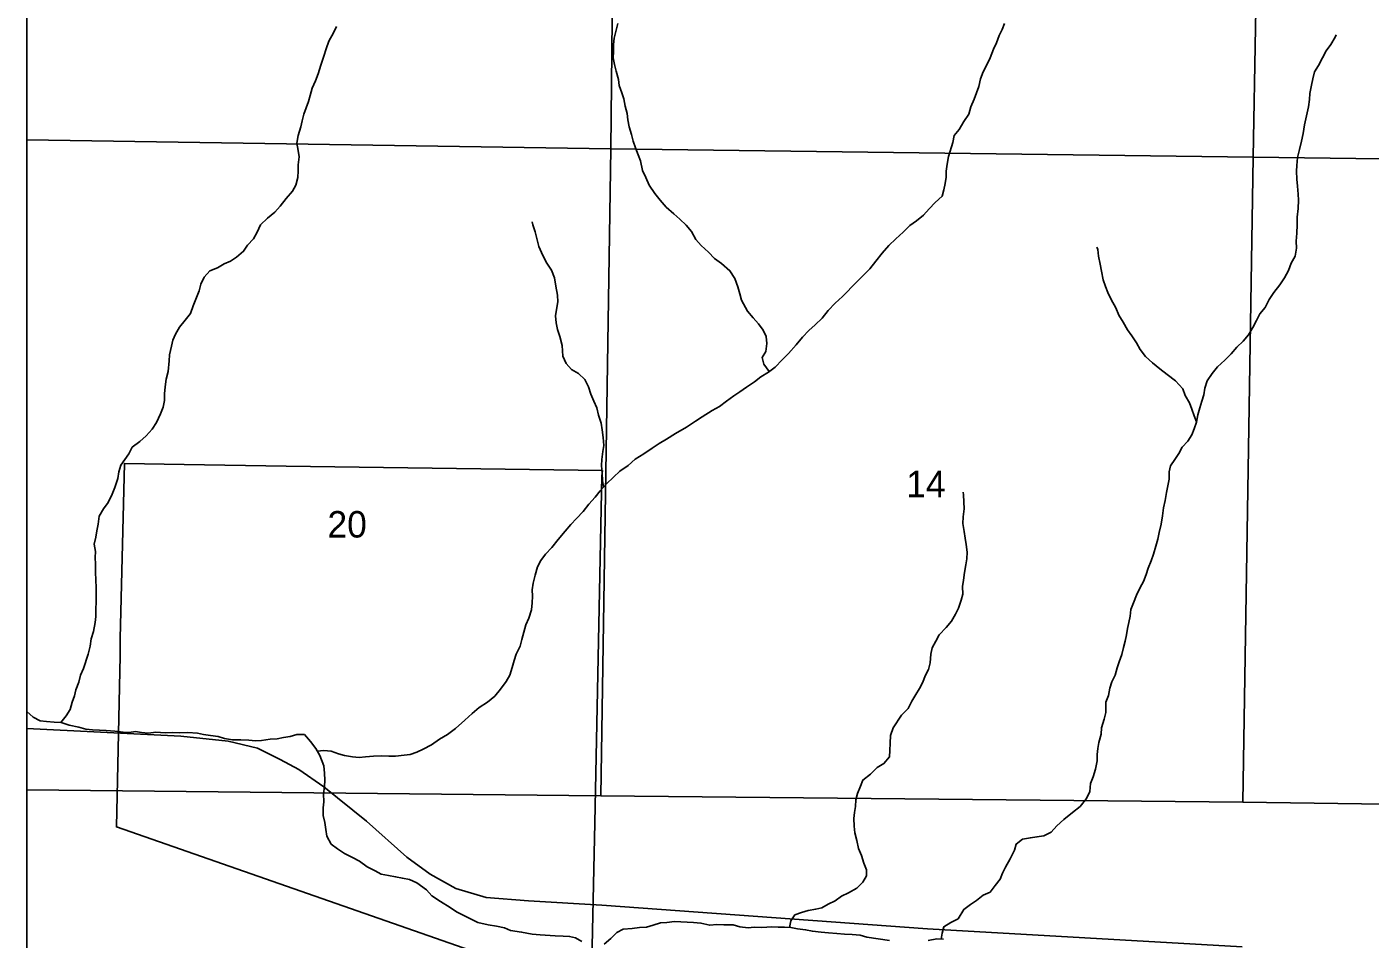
# Model space of a CAD drawing. Extents: x -10 to 158, y 8 to 33.
# Drawn here: x 37.524 to 39.647, y 16.521 to 17.962 of the extents above; entities that cross this region are included whole.
import ezdxf

# ---------------------------------------------------------------- set-up
doc = ezdxf.new("R2010")
doc.units = 0
for name, color, linetype in [('GM_X_Corporation', 7, 'Continuous'), ('GM_X_Minor_River', 7, 'Continuous'), ('GM_X_Rail_Line', 7, 'Continuous'), ('GM_X_Section_Text', 7, 'Continuous')]:
    doc.layers.add(name, color=color, linetype=linetype)

msp = doc.modelspace()

# ---------------------------------------------------------------- linework, layer by layer
at = {"layer": 'GM_X_Corporation'}
for points in [[(37.524, 21.9552), (37.524, 15.7497), (37.7567, 15.7457), (37.7829, 15.7482), (38.4011, 15.7354), (38.4372, 15.735), (38.8933, 15.7292), (39.819, 15.7134), (40.6217, 15.6958), (40.9385, 15.6945), (41.0034, 15.692), (41.0879, 15.6892), (41.1505, 15.6889), (41.3714, 15.6858), (41.4556, 15.685), (41.4573, 15.7877), (41.458, 15.832), (41.4581, 15.8355), (41.4842, 16.8508), (41.4916, 17.5539), (41.5025, 18.3092), (41.5125, 19.0268), (41.5184, 19.3523)], [(37.524, 19.8122), (37.524, 15.7497), (37.7567, 15.7457), (37.7829, 15.7482), (38.4011, 15.7354), (38.4372, 15.735), (38.8933, 15.7292), (39.819, 15.7134), (40.6217, 15.6958), (40.9385, 15.6945), (41.0034, 15.692), (41.0879, 15.6892), (41.1505, 15.6889), (41.3714, 15.6858), (41.4556, 15.685), (41.4573, 15.7877), (41.458, 15.832), (41.4581, 15.8355), (41.4842, 16.8508), (41.4916, 17.5539), (41.5025, 18.3092), (41.5125, 19.0268), (41.5184, 19.3523)]]:
    msp.add_lwpolyline(points, dxfattribs=at)
for points in [[(37.524, 18.8044), (37.524, 17.7838), (38.4469, 17.7694), (38.4573, 18.7935)], [(38.4573, 18.7935), (39.4803, 18.7786), (39.4619, 17.7563), (38.4469, 17.7694)], [(39.4803, 18.7786), (40.494, 18.7574), (40.4751, 17.7434), (39.4619, 17.7563)], [(37.524, 17.7838), (37.524, 16.7566), (38.4311, 16.7468), (38.4469, 17.7694)], [(39.4619, 17.7563), (39.4458, 16.737), (38.4311, 16.7468), (38.4469, 17.7694)], [(40.4751, 17.7434), (40.4589, 16.7227), (39.4458, 16.737), (39.4619, 17.7563)], [(38.4159, 16.4361), (37.6654, 16.6978), (37.6714, 16.9684), (37.6712, 16.9959), (37.6781, 17.2723), (37.7726, 17.2708), (37.9336, 17.2682), (38.4336, 17.261), (38.4324, 17.2525), (38.4216, 16.7043)]]:
    msp.add_lwpolyline(points, close=True, dxfattribs=at)
at = {"layer": 'GM_X_Minor_River'}
for points in [[(37.5775, 16.863), (37.5861, 16.8733), (37.5925, 16.8832), (37.5954, 16.895), (37.5994, 16.9053), (37.6016, 16.9148), (37.606, 16.9266), (37.6086, 16.9377), (37.6134, 16.948), (37.6207, 16.9708), (37.624, 16.9834), (37.6258, 16.9952), (37.6295, 17.0066), (37.632, 17.0211), (37.633, 17.0306), (37.6329, 17.0427), (37.6335, 17.0533), (37.6334, 17.0651), (37.6337, 17.075), (37.6332, 17.089), (37.6323, 17.0992), (37.6322, 17.1129), (37.6317, 17.1235), (37.6324, 17.1334), (37.6304, 17.1447), (37.6329, 17.1557), (37.6347, 17.1656), (37.6369, 17.1763), (37.6382, 17.1892), (37.6453, 17.2007), (37.6524, 17.2106), (37.6587, 17.2236), (37.6628, 17.2343), (37.6675, 17.2484), (37.6693, 17.259), (37.6726, 17.2697), (37.6853, 17.2873), (37.6905, 17.298), (37.7025, 17.3072), (37.7123, 17.3161), (37.722, 17.3265), (37.7287, 17.3372), (37.7354, 17.3505), (37.7394, 17.3612), (37.7416, 17.3719), (37.7415, 17.3821), (37.7425, 17.3935), (37.7443, 17.4053), (37.7472, 17.4178), (37.7489, 17.4345), (37.7496, 17.444), (37.7525, 17.4574), (37.7547, 17.4669), (37.7587, 17.4764), (37.7654, 17.4875), (37.774, 17.4986), (37.7826, 17.5093), (37.787, 17.5215), (37.7963, 17.5452), (37.7988, 17.5558), (37.8044, 17.5665), (37.813, 17.5765), (37.825, 17.5816), (37.836, 17.5878), (37.8457, 17.5921), (37.8555, 17.5983), (37.8664, 17.6075), (37.8724, 17.6171), (37.8821, 17.6271), (37.8881, 17.6378), (37.8932, 17.6496), (37.9041, 17.66), (37.9161, 17.6692), (37.9243, 17.6788), (37.9337, 17.6911), (37.9438, 17.7026), (37.949, 17.7121), (37.9523, 17.7243), (37.9529, 17.7346), (37.9528, 17.7444), (37.9542, 17.757), (37.9526, 17.7668), (37.9506, 17.7785), (37.9528, 17.7903), (37.9568, 17.804), (37.9593, 17.8135), (37.9619, 17.8242), (37.9656, 17.8341), (37.9692, 17.8444), (37.9718, 17.8539), (37.9751, 17.8653), (37.9799, 17.8771), (37.9843, 17.8878), (37.9884, 17.9015), (37.9935, 17.916), (37.9968, 17.9274), (38.0012, 17.9396), (38.0083, 17.953), (38.0135, 17.9629)], [(38.6972, 17.4177), (38.6886, 17.4293), (38.6858, 17.4398), (38.6918, 17.4494), (38.6932, 17.4616), (38.6923, 17.4729), (38.6877, 17.4827), (38.68, 17.4929), (38.6716, 17.5026), (38.6628, 17.5131), (38.6535, 17.5305), (38.6508, 17.5403), (38.6476, 17.5513), (38.6426, 17.5645), (38.6349, 17.5769), (38.6219, 17.5881), (38.6105, 17.596), (38.6013, 17.6061), (38.5895, 17.6166), (38.581, 17.6263), (38.5745, 17.6388), (38.5661, 17.6489), (38.5561, 17.6583), (38.5466, 17.6669), (38.5344, 17.6773), (38.5248, 17.6886), (38.5164, 17.6991), (38.5072, 17.7123), (38.5021, 17.724), (38.4971, 17.7353), (38.4935, 17.7504), (38.49, 17.7602), (38.4858, 17.7708), (38.4822, 17.7818), (38.4795, 17.7923), (38.476, 17.8044), (38.4736, 17.8154), (38.4724, 17.8253), (38.4696, 17.837), (38.4676, 17.8483), (38.4641, 17.8582), (38.4602, 17.8695), (38.4589, 17.8793), (38.4554, 17.8922), (38.4527, 17.9028), (38.4507, 17.9134), (38.4513, 17.9232), (38.4508, 17.9342), (38.4522, 17.9445), (38.4577, 17.9673)], [(38.9705, 17.6948), (38.9731, 17.7047), (38.9752, 17.7146), (38.9766, 17.7249), (38.9769, 17.7344), (38.9783, 17.7454), (38.9805, 17.7572), (38.9871, 17.7793), (38.9896, 17.7903), (38.9975, 17.8002), (39.0045, 17.8125), (39.0124, 17.8243), (39.016, 17.8358), (39.0208, 17.8479), (39.0249, 17.8582), (39.0282, 17.8678), (39.0311, 17.8799), (39.0352, 17.891), (39.0411, 17.9021), (39.0463, 17.9135), (39.0518, 17.9268), (39.0563, 17.9371), (39.0607, 17.9486), (39.0651, 17.9581), (39.0692, 17.9676)], [(39.5043, 17.5546), (39.5114, 17.5657), (39.5177, 17.5771), (39.5222, 17.5886), (39.5285, 17.6), (39.5306, 17.6126), (39.5301, 17.6236), (39.5312, 17.6361), (39.5314, 17.6494), (39.5313, 17.6615), (39.533, 17.6752), (39.5337, 17.6881), (39.5328, 17.698), (39.5319, 17.7105), (39.5311, 17.7214), (39.5302, 17.734), (39.5312, 17.7434), (39.5322, 17.7556), (39.5351, 17.7685), (39.5384, 17.7818), (39.5409, 17.7936), (39.5431, 17.8073), (39.546, 17.8218), (39.5492, 17.8358), (39.551, 17.8472), (39.5513, 17.8571), (39.5542, 17.87), (39.556, 17.8803), (39.5589, 17.891), (39.5652, 17.9013), (39.5715, 17.9135), (39.5775, 17.9242), (39.5849, 17.9345), (39.5913, 17.946), (39.5931, 17.9494)], [(37.9828, 16.8178), (37.9931, 16.8185), (38.0049, 16.8175), (38.0162, 16.8135), (38.0261, 16.8106), (38.0386, 16.8088), (38.0492, 16.8078), (38.0591, 16.8087), (38.0719, 16.8096), (38.0844, 16.8102), (38.0961, 16.8099), (38.1063, 16.8097), (38.12, 16.8114), (38.1298, 16.8126), (38.14, 16.8158), (38.1501, 16.8209), (38.1633, 16.8275), (38.1761, 16.8364), (38.1885, 16.8441), (38.2013, 16.8534), (38.2163, 16.8668), (38.2275, 16.8769), (38.2388, 16.8865), (38.2519, 16.895), (38.2636, 16.9046), (38.2725, 16.9157), (38.2815, 16.9276), (38.2871, 16.9375), (38.2907, 16.9497), (38.294, 16.9608), (38.2973, 16.9711), (38.3033, 16.9833), (38.3062, 16.9943), (38.3095, 17.0057), (38.3124, 17.0175), (38.3172, 17.0278), (38.3216, 17.0408), (38.3226, 17.0522), (38.3229, 17.0628), (38.3224, 17.0727), (38.3242, 17.0833), (38.3275, 17.0955), (38.3312, 17.1088), (38.336, 17.1187), (38.3434, 17.1287), (38.3536, 17.1394), (38.3636, 17.1521), (38.3745, 17.1651), (38.3838, 17.1759), (38.3928, 17.1855), (38.4029, 17.1966), (38.4123, 17.2077), (38.422, 17.2188), (38.4299, 17.2292), (38.44, 17.2403), (38.4508, 17.2507), (38.4613, 17.2599), (38.4741, 17.2688), (38.4854, 17.2792), (38.4989, 17.2877), (38.5124, 17.2966), (38.523, 17.3039), (38.5346, 17.3105), (38.5489, 17.3194), (38.5662, 17.3295), (38.5809, 17.3392), (38.5914, 17.3461), (38.6072, 17.3558), (38.6185, 17.3624), (38.6298, 17.3705), (38.641, 17.379), (38.6508, 17.3855), (38.6613, 17.3929), (38.6741, 17.4014), (38.6839, 17.4091), (38.6959, 17.4168), (38.7064, 17.4245), (38.7177, 17.4361), (38.7278, 17.446), (38.7398, 17.4595), (38.7498, 17.4717), (38.76, 17.4825), (38.7697, 17.4913), (38.7806, 17.5017), (38.7903, 17.514), (38.8015, 17.5255), (38.8128, 17.5362), (38.8349, 17.5589), (38.845, 17.5689), (38.8559, 17.58), (38.8656, 17.5919), (38.8757, 17.6045), (38.8861, 17.6168), (38.897, 17.6272), (38.909, 17.6376), (38.9195, 17.6483), (38.9297, 17.6557), (38.9409, 17.6649), (38.9499, 17.6749), (38.9596, 17.6845), (38.9705, 17.6948)], [(38.4355, 17.2354), (38.4339, 17.2451), (38.4334, 17.2565), (38.4321, 17.269), (38.4328, 17.2785), (38.4342, 17.291), (38.4356, 17.3009), (38.4347, 17.3131), (38.4334, 17.3252), (38.4318, 17.3358), (38.4275, 17.3486), (38.4248, 17.3604), (38.4201, 17.3709), (38.4151, 17.3819), (38.4116, 17.3936), (38.4058, 17.4049), (38.3958, 17.4142), (38.3848, 17.4206), (38.3764, 17.4303), (38.371, 17.4416), (38.3697, 17.4587), (38.3661, 17.4727), (38.3626, 17.484), (38.3602, 17.4946), (38.3594, 17.5056), (38.3608, 17.5155), (38.3633, 17.5276), (38.3628, 17.5383), (38.3597, 17.5526), (38.358, 17.5655), (38.353, 17.5776), (38.3457, 17.5889), (38.3395, 17.6009), (38.3333, 17.6149), (38.3302, 17.6255), (38.3274, 17.6383), (38.3235, 17.6493), (38.3223, 17.6542)], [(39.3723, 17.338), (39.3687, 17.3477), (39.3651, 17.3583), (39.3613, 17.3681), (39.3543, 17.3798), (39.3508, 17.39), (39.339, 17.4031), (39.326, 17.4128), (39.3146, 17.4218), (39.3027, 17.4311), (39.292, 17.4412), (39.2836, 17.4525), (39.2774, 17.4627), (39.2701, 17.474), (39.2636, 17.4837), (39.2563, 17.4958), (39.2494, 17.5067), (39.2451, 17.5184), (39.2374, 17.5316), (39.2324, 17.5422), (39.2285, 17.552), (39.225, 17.5622), (39.2222, 17.5762), (39.2202, 17.5872), (39.2174, 17.5996), (39.2166, 17.6102), (39.215, 17.614)], [(38.9691, 16.5206), (38.9704, 16.5302), (38.973, 16.5401), (38.9839, 16.5471), (38.9955, 16.5529), (39.0048, 16.5675), (39.015, 16.5752), (39.0248, 16.5814), (39.0353, 16.5899), (39.0462, 16.5949), (39.0544, 16.6053), (39.0623, 16.6152), (39.066, 16.6248), (39.0704, 16.6343), (39.0778, 16.6473), (39.0849, 16.6614), (39.0874, 16.6709), (39.0976, 16.6783), (39.11, 16.6807), (39.1203, 16.682), (39.1312, 16.684), (39.1429, 16.6898), (39.1519, 16.6998), (39.1627, 16.7098), (39.1766, 16.7206), (39.1886, 16.7302), (39.1984, 16.7429), (39.2039, 16.7539), (39.2049, 16.7665), (39.209, 16.7771), (39.2126, 16.7893), (39.2155, 16.8022), (39.2154, 16.8121), (39.2165, 16.822), (39.2183, 16.8315), (39.2219, 16.8444), (39.2222, 16.8543), (39.2266, 16.868), (39.2292, 16.8787), (39.229, 16.895), (39.2331, 16.9056), (39.2352, 16.9171), (39.2385, 16.927), (39.2437, 16.9376), (39.247, 16.9491), (39.2503, 16.959), (39.2544, 16.9704), (39.2569, 16.9814), (39.2598, 16.9917), (39.2616, 17.0012), (39.2634, 17.0115), (39.2656, 17.021), (39.2674, 17.0309), (39.2688, 17.0415), (39.2728, 17.0518), (39.2776, 17.064), (39.2836, 17.0762), (39.2884, 17.0858), (39.2928, 17.0968), (39.2961, 17.1067), (39.3006, 17.1185), (39.3046, 17.1288), (39.3083, 17.1414), (39.3112, 17.1524), (39.3134, 17.1631), (39.3163, 17.1764), (39.3184, 17.1893), (39.3202, 17.2022), (39.3227, 17.214), (39.3252, 17.2262), (39.327, 17.2368), (39.3292, 17.2475), (39.3291, 17.2589), (39.3312, 17.2687), (39.3379, 17.2783), (39.3443, 17.2882), (39.3499, 17.2978), (39.3585, 17.3074), (39.3652, 17.3177), (39.3685, 17.3272), (39.3722, 17.3375), (39.3747, 17.3489), (39.3776, 17.3603), (39.3809, 17.3706), (39.3838, 17.3805), (39.3856, 17.3912), (39.3893, 17.403), (39.3971, 17.4145), (39.4054, 17.4248), (39.417, 17.4356), (39.4271, 17.4455), (39.4361, 17.4563), (39.4462, 17.4655), (39.4544, 17.4755), (39.4615, 17.4869), (39.4674, 17.4984), (39.4726, 17.5087), (39.4809, 17.5187), (39.4872, 17.5313), (39.4946, 17.5427), (39.5043, 17.5546)], [(38.7293, 16.5391), (38.7311, 16.5497), (38.7378, 16.5592), (38.748, 16.5628), (38.7589, 16.5656), (38.7706, 16.568), (38.7804, 16.57), (38.7902, 16.5758), (38.8011, 16.5809), (38.8116, 16.5886), (38.8222, 16.5937), (38.8354, 16.601), (38.8451, 16.6106), (38.8511, 16.6206), (38.851, 16.6301), (38.8467, 16.6406), (38.8428, 16.6527), (38.8381, 16.6637), (38.8354, 16.6765), (38.8326, 16.6886), (38.8313, 16.6992), (38.8309, 16.711), (38.8319, 16.7205), (38.8333, 16.73), (38.834, 16.7406), (38.8365, 16.7509), (38.8413, 16.7623), (38.845, 16.7719), (38.857, 16.7815), (38.8679, 16.7919), (38.8784, 16.7981), (38.887, 16.8084), (38.8877, 16.8187), (38.8883, 16.8305), (38.8886, 16.8426), (38.893, 16.8544), (38.9064, 16.8743), (38.9165, 16.885), (38.9225, 16.8965), (38.9288, 16.9072), (38.9344, 16.9168), (38.94, 16.9267), (38.9436, 16.9366), (38.9488, 16.9465), (38.9514, 16.9572), (38.9528, 16.9709), (38.9549, 16.9807), (38.9605, 16.9914), (38.9657, 17.0014), (38.9766, 17.0133), (38.9852, 17.0232), (38.9915, 17.0339), (38.9963, 17.0438), (39.0003, 17.056), (39.0033, 17.0656), (39.0028, 17.0777), (39.0042, 17.0879), (39.006, 17.0997), (39.0081, 17.1119), (39.0095, 17.1218), (39.0102, 17.132), (39.0085, 17.1441), (39.0069, 17.154), (39.0053, 17.165), (39.0033, 17.1775), (39.0039, 17.1877), (39.005, 17.2006), (39.004, 17.2226), (39.0036, 17.2268)], [(37.524, 16.8802), (37.5339, 16.8711), (37.545, 16.8655), (37.5548, 16.8645), (37.5673, 16.8635), (37.5783, 16.8629), (37.5908, 16.8585), (37.606, 16.8553), (37.6174, 16.8524), (37.6276, 16.8514), (37.639, 16.8508), (37.6492, 16.8502), (37.6628, 16.8492), (37.6761, 16.8479), (37.6859, 16.8469), (37.6958, 16.8485), (37.7052, 16.8471), (37.7162, 16.8461), (37.7279, 16.8474), (37.7427, 16.8468), (37.7544, 16.847), (37.7654, 16.8467), (37.7783, 16.8469), (37.7934, 16.8459), (37.8029, 16.8442), (37.8143, 16.8424), (37.8264, 16.8407), (37.8363, 16.8374), (37.8491, 16.8357), (37.862, 16.8354), (37.8745, 16.8352), (37.8851, 16.8338), (37.8949, 16.8343), (37.9085, 16.8364), (37.9195, 16.8373), (37.9297, 16.8393), (37.9403, 16.8406), (37.9505, 16.8438), (37.9626, 16.8439), (37.9722, 16.8327), (37.9806, 16.8218), (37.9868, 16.8108), (37.9934, 16.7946), (37.9946, 16.7829), (37.9947, 16.7719), (37.9941, 16.762), (37.993, 16.7502), (37.9932, 16.7377), (37.9921, 16.7282), (37.9922, 16.7161), (37.995, 16.7047), (37.9963, 16.6937), (37.9979, 16.6835), (38.0048, 16.6707), (38.0147, 16.6632), (38.0258, 16.6558), (38.0387, 16.6495), (38.0497, 16.6439)], [(38.0497, 16.6439), (38.0616, 16.6346), (38.0745, 16.6283), (38.084, 16.6231), (38.0957, 16.621), (38.1067, 16.6192), (38.1174, 16.6167), (38.1287, 16.6146), (38.1401, 16.6098), (38.1554, 16.5986), (38.1642, 16.5888), (38.1779, 16.5799), (38.1931, 16.5706), (38.2027, 16.5635), (38.2133, 16.5587), (38.224, 16.5532), (38.2369, 16.5469), (38.2532, 16.5433), (38.2661, 16.5408), (38.2786, 16.5383), (38.2881, 16.5343), (38.3059, 16.5318), (38.3226, 16.5286), (38.3351, 16.5276), (38.3589, 16.526), (38.3714, 16.5254), (38.3817, 16.5248), (38.3911, 16.5227), (38.401, 16.5167)], [(38.4363, 16.5126), (38.4468, 16.5214), (38.4565, 16.5311), (38.4663, 16.5365), (38.4807, 16.5374), (38.4924, 16.5387), (38.5034, 16.5396), (38.5139, 16.5428), (38.5252, 16.5463), (38.5354, 16.5468), (38.5475, 16.5485), (38.5574, 16.5479), (38.5676, 16.5472), (38.5775, 16.5466), (38.5892, 16.546), (38.6032, 16.5424), (38.6142, 16.5436), (38.6255, 16.5434), (38.6403, 16.5432), (38.6509, 16.5399), (38.6638, 16.5382), (38.6736, 16.5395), (38.6854, 16.5392), (38.7013, 16.5398), (38.7111, 16.5395), (38.7213, 16.5393), (38.7312, 16.539), (38.7418, 16.5369), (38.7547, 16.5355), (38.7653, 16.533), (38.7793, 16.5317), (38.791, 16.5307), (38.8039, 16.5297), (38.816, 16.5283), (38.8281, 16.5281), (38.841, 16.5271), (38.8516, 16.5238), (38.8873, 16.5182)], [(38.9482, 16.5186), (38.9618, 16.521), (38.9728, 16.5204)]]:
    msp.add_lwpolyline(points, dxfattribs=at)
at = {"layer": 'GM_X_Rail_Line'}
msp.add_lwpolyline([(37.524, 16.8533), (37.7671, 16.8411), (37.842, 16.8336), (37.8887, 16.8225), (37.9245, 16.8046), (37.9536, 16.7888), (37.9933, 16.7611), (38.0609, 16.7069), (38.1247, 16.6499), (38.1614, 16.6232), (38.2021, 16.6004), (38.2497, 16.5864), (38.3168, 16.5809), (38.4326, 16.574), (38.9474, 16.5371), (39.4447, 16.5082)], dxfattribs=at)

# ---------------------------------------------------------------- texts
at = {"layer": 'GM_X_Section_Text'}
for s, p in [('14', (38.9136, 17.2189)), ('20', (37.999, 17.1552))]:
    msp.add_text(s, height=0.04186, rotation=0, dxfattribs=at).set_placement(p)

doc.saveas('drawing.dxf')
